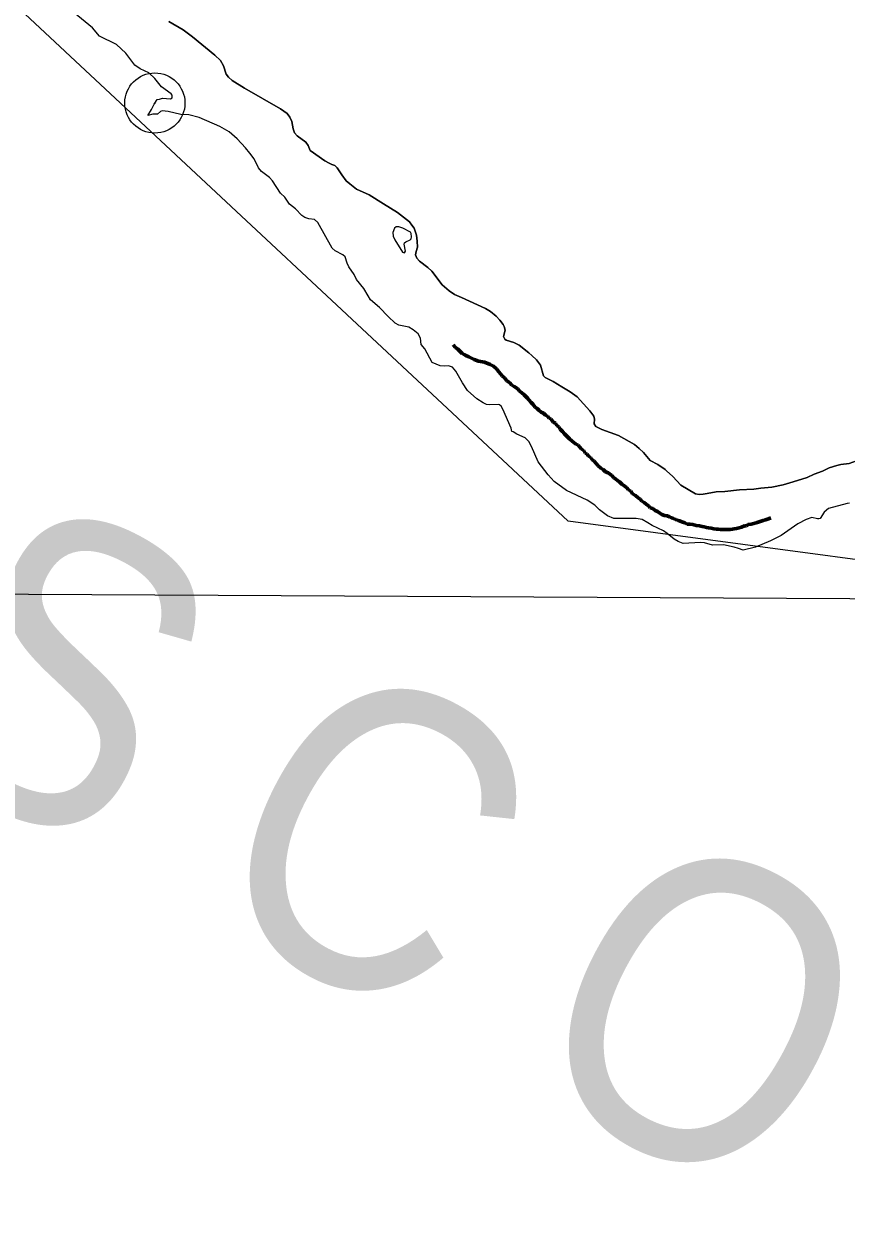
# Model space of a CAD drawing. Extents: x 553962 to 842807, y 8883888 to 9032388.
# Drawn here: x 811225 to 812591, y 9009617 to 9011603 of the extents above; entities that cross this region are included whole.
import ezdxf

# ---------------------------------------------------------------- set-up
doc = ezdxf.new("R2010")
doc.units = 0
doc.header["$LTSCALE"] = 200
doc.header["$PDMODE"] = 32
doc.header["$PDSIZE"] = 100
doc.linetypes.add('LONG_DASH_SHORT_DASH', pattern=[9.9, 6, -1.2, 1.5, -1.2])
for name, color, linetype, lineweight in [('1', 7, 'Continuous', 13), ('23', 7, 'Continuous', 13), ('25', 7, 'Continuous', 13), ('57', 7, 'Continuous', 13), ('7', 7, 'LONG_DASH_SHORT_DASH', 60), ('8', 7, 'Continuous', 13)]:
    doc.layers.add(name, color=color, linetype=linetype, lineweight=lineweight)
doc.layers.add('49', color=7, linetype='Continuous')

msp = doc.modelspace()

# ---------------------------------------------------------------- linework, layer by layer
at = {"layer": '1'}
msp.add_lwpolyline([(799702.2, 9010704.8), (807349.8, 9010675.8), (820047.5, 9010608.4)], dxfattribs=at)
at = {"layer": '23'}
for points in [[(811736.9, 9011369.2), (811732.1, 9011371.2), (811725.1, 9011375.1), (811700.8, 9011392.2), (811697.6, 9011400.4), (811693.6, 9011406.2), (811679.4, 9011416.4), (811674.8, 9011421.4), (811672.5, 9011428.2), (811670, 9011440.6), (811666.7, 9011447.8), (811662.3, 9011453.8), (811651.3, 9011461.8), (811591.6, 9011495.8), (811571.4, 9011508.5), (811564.8, 9011514.1), (811560.9, 9011519.2), (811556.5, 9011533.1), (811551.6, 9011541.8), (811542.2, 9011550.6), (811505.1, 9011581.3), (811489.9, 9011592.9), (811466.1, 9011606.7)], [(811822.4, 9011303.9), (811798.8, 9011318.7), (811777.7, 9011328.3), (811766.4, 9011336.7), (811760.7, 9011341.9), (811753.1, 9011352), (811745.6, 9011363.7), (811741.8, 9011367.1), (811736.9, 9011369.2)], [(811869.7, 9011268.4), (811865.8, 9011273.5), (811845.9, 9011289.1), (811822.4, 9011303.9)], [(811878.3, 9011241.5), (811877.4, 9011251.5), (811873.6, 9011263.4), (811869.7, 9011268.4)], [(811952.1, 9011147.8), (811940.3, 9011153.1), (811931.6, 9011159.1), (811919.9, 9011169.3), (811902.6, 9011191.6), (811896.2, 9011197.7), (811896.2, 9011197.7), (811882.5, 9011208.4), (811877.8, 9011213.6), (811876, 9011219), (811876.7, 9011224.3), (811879.2, 9011231.6), (811878.3, 9011241.5)], [(812015.7, 9011110.1), (812010, 9011117.2), (812000.5, 9011124.8), (811992.2, 9011129.8), (811952.1, 9011147.8)], [(812069, 9011051.4), (812064.1, 9011055.9), (812047.8, 9011068.6), (812038.9, 9011073.2), (812026.2, 9011077), (812023.9, 9011078.8), (812021.7, 9011083), (812024.5, 9011093.7), (812023.1, 9011099.6), (812021.3, 9011103.1), (812015.7, 9011110.1)], [(812119, 9010999.7), (812104.7, 9011008.2), (812090.9, 9011014.9), (812088.6, 9011018.1), (812083.2, 9011035.6), (812076.7, 9011044.4), (812069, 9011051.4)], [(812247.2, 9010897.2), (812239.8, 9010903.7), (812213.1, 9010918.7), (812185.5, 9010928.9), (812175.2, 9010933.9), (812172.4, 9010938), (812173.4, 9010945.7), (812171.8, 9010950.6), (812165.2, 9010959.6), (812144.6, 9010983.1), (812132.9, 9010991.4), (812119, 9010999.7)], [(812715.7, 9010946.2), (812702.1, 9010941.3), (812692, 9010932.1), (812674.5, 9010920), (812653, 9010902.9), (812608.3, 9010876.4), (812596.3, 9010872.1), (812582.2, 9010870.8), (812575.8, 9010868.9)], [(812292.8, 9010860.2), (812290.5, 9010862.3), (812278.3, 9010870.3), (812265.6, 9010877.3), (812254.6, 9010890.7), (812247.2, 9010897.2)], [(812360.1, 9010822.2), (812353.8, 9010821), (812347.1, 9010820.8), (812340.8, 9010822), (812316.7, 9010836.4), (812303.3, 9010850.8), (812292.8, 9010860.2)], [(812575.8, 9010868.9), (812563.1, 9010865.2), (812552.1, 9010859.4), (812538.3, 9010854.6), (812526.4, 9010849.2), (812503.1, 9010841.9)], [(812503.1, 9010841.9), (812486.4, 9010836.6), (812467.8, 9010833.1), (812449.4, 9010831)], [(812449.4, 9010831), (812437.6, 9010829.6), (812414.2, 9010828.7), (812389.7, 9010825.7), (812375.1, 9010825.2), (812360.1, 9010822.2)]]:
    msp.add_lwpolyline(points, dxfattribs=at)
at = {"layer": '25'}
for points in [[(811350.5, 9011582.1), (811339, 9011596), (811302.5, 9011626.1), (811260.7, 9011664.1)], [(811466.1, 9011606.7), (811489.9, 9011592.9), (811505.1, 9011581.3), (811542.2, 9011550.6), (811551.6, 9011541.8), (811556.5, 9011533.1), (811560.9, 9011519.2), (811564.8, 9011514.1), (811571.4, 9011508.5), (811591.6, 9011495.8), (811651.3, 9011461.8), (811662.3, 9011453.8), (811666.7, 9011447.8), (811670, 9011440.6), (811672.5, 9011428.2), (811674.8, 9011421.4), (811679.4, 9011416.4), (811693.6, 9011406.2), (811697.6, 9011400.4), (811700.8, 9011392.2), (811725.1, 9011375.1), (811732.1, 9011371.2), (811736.9, 9011369.2)], [(811450.3, 9011477.8), (811455.5, 9011479.1), (811468.8, 9011478.4), (811471.3, 9011479.8), (811471.7, 9011484.2), (811470, 9011486.7), (811453.7, 9011498.1), (811442.5, 9011512), (811432.4, 9011521.1), (811418.5, 9011528.1), (811409.5, 9011534.2), (811394.6, 9011554.3), (811378.7, 9011568.4), (811350.5, 9011582.1)], [(811442.7, 9011471.2), (811446.7, 9011476.9), (811450.3, 9011477.8)], [(811431, 9011450.5), (811437.2, 9011460.3), (811441.4, 9011469.3), (811442.7, 9011471.2)], [(811600.3, 9011387.7), (811593.2, 9011396.7), (811579.3, 9011411.8), (811566.4, 9011423.2), (811550.4, 9011432.4), (811516.4, 9011447.3), (811498.9, 9011451.3), (811485.6, 9011452.3), (811464.6, 9011457.2), (811454.9, 9011458.2), (811452.3, 9011457.1), (811447, 9011452.4), (811439.2, 9011452.4), (811431, 9011450.5)], [(811797.1, 9011150.8), (811789.9, 9011162.9), (811777.8, 9011177.8), (811773.6, 9011186.1), (811764.9, 9011198.8), (811762.1, 9011205.1), (811759, 9011215.6), (811755.2, 9011219.2), (811742.3, 9011225.8), (811737.1, 9011229.8), (811713.4, 9011272.4), (811707.7, 9011277.4), (811698.4, 9011278.5), (811691.8, 9011280.8), (811687.1, 9011284.4), (811676.6, 9011295.2), (811666.6, 9011303.3), (811658.5, 9011314.8), (811651.3, 9011321.6), (811638.3, 9011341.8), (811633.1, 9011347.2), (811620.1, 9011357.4), (811614.7, 9011363.7), (811607.8, 9011378.3), (811600.3, 9011387.7)], [(811736.9, 9011369.2), (811741.8, 9011367.1), (811745.6, 9011363.7), (811753.1, 9011352), (811760.7, 9011341.9), (811766.4, 9011336.7), (811777.7, 9011328.3), (811798.8, 9011318.7), (811822.4, 9011303.9)], [(811822.4, 9011303.9), (811845.9, 9011289.1), (811865.8, 9011273.5), (811869.7, 9011268.4)], [(811869.7, 9011268.4), (811873.6, 9011263.4), (811877.4, 9011251.5), (811878.3, 9011241.5)], [(811878.3, 9011241.5), (811879.2, 9011231.6), (811876.7, 9011224.3), (811876, 9011219), (811877.8, 9011213.6), (811882.5, 9011208.4), (811896.2, 9011197.7), (811896.2, 9011197.7), (811902.6, 9011191.6), (811919.9, 9011169.3), (811931.6, 9011159.1), (811940.3, 9011153.1), (811952.1, 9011147.8)], [(811903.7, 9011040.2), (811891.3, 9011062.7), (811885.1, 9011070.2), (811884.2, 9011080.5), (811880.1, 9011087.7), (811872.1, 9011094.4), (811864.6, 9011098.7), (811848.2, 9011102.1), (811842, 9011105.5), (811830.1, 9011116.2), (811815.7, 9011131.3), (811801.2, 9011144), (811797.1, 9011150.8)], [(811952.1, 9011147.8), (811992.2, 9011129.8), (812000.5, 9011124.8), (812010, 9011117.2), (812015.7, 9011110.1)], [(812015.7, 9011110.1), (812021.3, 9011103.1), (812023.1, 9011099.6), (812024.5, 9011093.7), (812021.7, 9011083), (812023.9, 9011078.8), (812026.2, 9011077), (812038.9, 9011073.2), (812047.8, 9011068.6), (812064.1, 9011055.9), (812069, 9011051.4)], [(811977.9, 9010979.7), (811962, 9010993.6), (811953.8, 9011006), (811942.9, 9011025.6), (811937.3, 9011032.5), (811930.7, 9011034.3), (811923.2, 9011033.7), (811916.6, 9011034.3), (811903.7, 9011040.2)], [(812069, 9011051.4), (812076.7, 9011044.4), (812083.2, 9011035.6), (812088.6, 9011018.1), (812090.9, 9011014.9), (812104.7, 9011008.2), (812119, 9010999.7)], [(812119, 9010999.7), (812132.9, 9010991.4), (812144.6, 9010983.1), (812165.2, 9010959.6), (812171.8, 9010950.6), (812173.4, 9010945.7), (812172.4, 9010938), (812175.2, 9010933.9), (812185.5, 9010928.9), (812213.1, 9010918.7), (812239.8, 9010903.7), (812247.2, 9010897.2)], [(812021.1, 9010962.7), (812018, 9010967.6), (812015.5, 9010969.6), (812013.6, 9010970.1), (811999.5, 9010969.5), (811993.6, 9010970.4), (811988.4, 9010972.9), (811977.9, 9010979.7)], [(812161.2, 9010811.2), (812126.6, 9010827.5), (812106.4, 9010842.2), (812095.9, 9010853.4), (812079.4, 9010874.8), (812068.7, 9010900.2), (812064, 9010908.5), (812058.1, 9010914.7), (812044.1, 9010921), (812037.9, 9010924.9), (812035.7, 9010925.3), (812034.8, 9010931.1), (812021.1, 9010962.7)], [(812575.8, 9010868.9), (812582.2, 9010870.8), (812596.3, 9010872.1), (812608.3, 9010876.4), (812653, 9010902.9), (812674.5, 9010920), (812692, 9010932.1), (812702.1, 9010941.3), (812715.7, 9010946.2), (812730.7, 9010946.2), (812770.6, 9010946.2), (812800.5, 9010951.2), (812833.9, 9010956.8)], [(812247.2, 9010897.2), (812254.6, 9010890.7), (812265.6, 9010877.3), (812278.3, 9010870.3), (812290.5, 9010862.3), (812292.8, 9010860.2)], [(812292.8, 9010860.2), (812303.3, 9010850.8), (812316.7, 9010836.4), (812340.8, 9010822), (812347.1, 9010820.8), (812353.8, 9010821), (812360.1, 9010822.2)], [(812503.1, 9010841.9), (812526.4, 9010849.2), (812538.3, 9010854.6), (812552.1, 9010859.4), (812563.1, 9010865.2), (812575.8, 9010868.9)], [(812449.4, 9010831), (812467.8, 9010833.1), (812486.4, 9010836.6), (812503.1, 9010841.9)], [(812360.1, 9010822.2), (812375.1, 9010825.2), (812389.7, 9010825.7), (812414.2, 9010828.7), (812437.6, 9010829.6), (812449.4, 9010831)], [(812261.9, 9010773.4), (812252.2, 9010779.1), (812242.2, 9010780.7), (812205.5, 9010781), (812194.6, 9010785), (812181.2, 9010795), (812173.5, 9010803.1), (812161.2, 9010811.2)], [(812596.8, 9010806.2), (812592.8, 9010805.7), (812562, 9010797.5), (812554.5, 9010791.4), (812548.1, 9010780.8), (812546.1, 9010780.5)], [(812546.1, 9010780.5), (812543.7, 9010780.1), (812534.4, 9010782.2), (812524.9, 9010779.1), (812511, 9010772.1), (812483.1, 9010752.4), (812465.7, 9010743.5), (812440.8, 9010733.2), (812420.1, 9010728.1), (812412.6, 9010730.8)], [(812412.6, 9010730.8), (812405, 9010733.4), (812387.7, 9010736.8), (812369.3, 9010736.7), (812356, 9010740.1), (812349.1, 9010740.8), (812320.3, 9010739.1), (812312.1, 9010742.5), (812305.3, 9010746.5), (812293.7, 9010756.1), (812287.6, 9010760.2), (812269.1, 9010769.3), (812261.9, 9010773.4)]]:
    msp.add_lwpolyline(points, dxfattribs=at)
msp.add_lwpolyline([(811866.7, 9011243.8), (811868.3, 9011245.4), (811869.2, 9011249.1), (811868.6, 9011254.5), (811867.5, 9011256.5), (811854.6, 9011263.2), (811848, 9011265.3), (811843.8, 9011265.4), (811841, 9011263.4), (811838.1, 9011256.2), (811838.8, 9011249.7), (811841.4, 9011243.8), (811854.1, 9011223.6), (811857.2, 9011222.5), (811859, 9011224.9), (811857, 9011236.9), (811857.4, 9011238.9), (811859.7, 9011240.8)], close=True, dxfattribs=at)
msp.add_point((811442.7, 9011471.2), dxfattribs=at)
at = {"layer": '57'}
for points in [[(811466.1, 9011606.7), (811489.9, 9011592.9), (811505.1, 9011581.3), (811542.2, 9011550.6), (811551.6, 9011541.8), (811556.5, 9011533.1), (811560.9, 9011519.2), (811564.8, 9011514.1), (811571.4, 9011508.5), (811591.6, 9011495.8), (811651.3, 9011461.8), (811662.3, 9011453.8), (811666.7, 9011447.8), (811670, 9011440.6), (811672.5, 9011428.2), (811674.8, 9011421.4), (811679.4, 9011416.4), (811693.6, 9011406.2), (811697.6, 9011400.4), (811700.8, 9011392.2), (811725.1, 9011375.1), (811732.1, 9011371.2), (811736.9, 9011369.2)], [(811736.9, 9011369.2), (811741.8, 9011367.1), (811745.6, 9011363.7), (811753.1, 9011352), (811760.7, 9011341.9), (811766.4, 9011336.7), (811777.7, 9011328.3), (811798.8, 9011318.7), (811822.4, 9011303.9)], [(811822.4, 9011303.9), (811845.9, 9011289.1), (811865.8, 9011273.5), (811869.7, 9011268.4)], [(811869.7, 9011268.4), (811873.6, 9011263.4), (811877.4, 9011251.5), (811878.3, 9011241.5)], [(811878.3, 9011241.5), (811879.2, 9011231.6), (811876.7, 9011224.3), (811876, 9011219), (811877.8, 9011213.6), (811882.5, 9011208.4), (811896.2, 9011197.7), (811896.2, 9011197.7), (811902.6, 9011191.6), (811919.9, 9011169.3), (811931.6, 9011159.1), (811940.3, 9011153.1), (811952.1, 9011147.8)], [(811952.1, 9011147.8), (811992.2, 9011129.8), (812000.5, 9011124.8), (812010, 9011117.2), (812015.7, 9011110.1)], [(812015.7, 9011110.1), (812021.3, 9011103.1), (812023.1, 9011099.6), (812024.5, 9011093.7), (812021.7, 9011083), (812023.9, 9011078.8), (812026.2, 9011077), (812038.9, 9011073.2), (812047.8, 9011068.6), (812064.1, 9011055.9), (812069, 9011051.4)], [(812069, 9011051.4), (812076.7, 9011044.4), (812083.2, 9011035.6), (812088.6, 9011018.1), (812090.9, 9011014.9), (812104.7, 9011008.2), (812119, 9010999.7)], [(812119, 9010999.7), (812132.9, 9010991.4), (812144.6, 9010983.1), (812165.2, 9010959.6), (812171.8, 9010950.6), (812173.4, 9010945.7), (812172.4, 9010938), (812175.2, 9010933.9), (812185.5, 9010928.9), (812213.1, 9010918.7), (812239.8, 9010903.7), (812247.2, 9010897.2)], [(812575.8, 9010868.9), (812582.2, 9010870.8), (812596.3, 9010872.1), (812608.3, 9010876.4), (812653, 9010902.9), (812674.5, 9010920), (812692, 9010932.1), (812702.1, 9010941.3), (812715.7, 9010946.2), (812730.7, 9010946.2), (812770.6, 9010946.2), (812800.5, 9010951.2), (812833.9, 9010956.8)], [(812247.2, 9010897.2), (812254.6, 9010890.7), (812265.6, 9010877.3), (812278.3, 9010870.3), (812290.5, 9010862.3), (812292.8, 9010860.2)], [(812292.8, 9010860.2), (812303.3, 9010850.8), (812316.7, 9010836.4), (812340.8, 9010822), (812347.1, 9010820.8), (812353.8, 9010821), (812360.1, 9010822.2)], [(812503.1, 9010841.9), (812526.4, 9010849.2), (812538.3, 9010854.6), (812552.1, 9010859.4), (812563.1, 9010865.2), (812575.8, 9010868.9)], [(812449.4, 9010831), (812467.8, 9010833.1), (812486.4, 9010836.6), (812503.1, 9010841.9)], [(812360.1, 9010822.2), (812375.1, 9010825.2), (812389.7, 9010825.7), (812414.2, 9010828.7), (812437.6, 9010829.6), (812449.4, 9010831)]]:
    msp.add_lwpolyline(points, dxfattribs=at)
at = {"layer": '7'}
for points in [[(812056.1, 9010986.2), (812052, 9010990.3), (812048.5, 9010992.6), (812045.7, 9010996.2), (812039.5, 9011000.3), (812035.7, 9011002.6), (812031.7, 9011006.9), (812027.6, 9011009.7), (812023.5, 9011014.8), (812019.9, 9011017.9), (812014.3, 9011024.3), (812010.3, 9011029.4), (812005.2, 9011034), (811999.8, 9011036.6), (811990.4, 9011040.4), (811980.5, 9011042.2), (811973.4, 9011045.2), (811968.5, 9011047.3), (811964.2, 9011049.3), (811959.4, 9011051.4), (811956.8, 9011053.4), (811953.5, 9011055), (811950, 9011058.3), (811946.1, 9011062.1), (811942.1, 9011064.7), (811938.3, 9011069.2)], [(812178.8, 9010868.9), (812176.2, 9010871.4), (812171.9, 9010876.8), (812168.6, 9010879.1), (812166.8, 9010882.4), (812163.2, 9010884.2), (812161.2, 9010887.5), (812157.4, 9010889.6), (812155.4, 9010893.7), (812151.8, 9010896.2), (812146.2, 9010902.4), (812141.4, 9010904.7), (812136.3, 9010909.5), (812131.7, 9010913.3), (812126.3, 9010918.5), (812123.3, 9010921.3), (812119.7, 9010925.6), (812116.2, 9010929.5), (812113.9, 9010933.3), (812110.3, 9010935.3), (812108.3, 9010939.2), (812104.7, 9010941), (812101.1, 9010945.8), (812097.6, 9010947.6), (812095.3, 9010950.7), (812091.7, 9010952.5), (812088.2, 9010955.8), (812084.6, 9010957.6), (812080.5, 9010960.9), (812078.2, 9010962.9), (812074.4, 9010966), (812070.6, 9010970.6), (812068.1, 9010973.4), (812064.2, 9010978), (812061.9, 9010980.6), (812058.4, 9010983.9), (812056.1, 9010986.2)], [(812425.9, 9010768.7), (812422.1, 9010768.4), (812417.2, 9010766.4), (812413.4, 9010765.1), (812409.1, 9010764.3), (812405, 9010763.6), (812402.2, 9010763.1), (812398.7, 9010762.5), (812392.8, 9010762.5), (812389, 9010762.5), (812384.9, 9010762.5), (812382.6, 9010762.5), (812378.8, 9010762.8), (812376, 9010763.1), (812371.2, 9010763.8), (812366.8, 9010764.6), (812362.8, 9010765.3), (812359, 9010766.1), (812355.1, 9010766.9), (812351.8, 9010767.7), (812347.8, 9010768.4), (812341.9, 9010769.2), (812336.6, 9010770.7), (812331.7, 9010771.5), (812327.2, 9010771.5), (812323.1, 9010773.5), (812318.2, 9010775.3), (812314.2, 9010776.8), (812312.1, 9010777.4), (812309.1, 9010778.9), (812307.1, 9010779.4), (812303.2, 9010781.2), (812300.9, 9010781.7), (812297.6, 9010783.8), (812293.8, 9010785.5), (812289.5, 9010785.8), (812284.9, 9010787.6), (812281.8, 9010789.4), (812278, 9010792.4), (812274, 9010794), (812269.9, 9010797.3), (812265.6, 9010798.8), (812262.8, 9010801.9), (812259, 9010804.5), (812255.4, 9010807.5), (812251.6, 9010809.6), (812249, 9010812.9), (812245.7, 9010814.9), (812241.1, 9010819), (812236, 9010821.8), (812233.5, 9010826.4), (812229.7, 9010828.7), (812226.4, 9010832.3), (812221.8, 9010835.9), (812218.5, 9010837.9), (812214.4, 9010841.8), (812211.9, 9010843.3), (812207.8, 9010846.6), (812205.5, 9010848.2), (812201.7, 9010852), (812195.8, 9010856.9), (812191.5, 9010858.1), (812187.4, 9010862.2), (812183.4, 9010864.3), (812178.8, 9010868.9)], [(812466.2, 9010781.7), (812466.1, 9010781.7), (812462, 9010780.2), (812457.4, 9010778.6), (812453.1, 9010777.4), (812443.4, 9010774.3), (812438.1, 9010772.5), (812433.5, 9010771.2), (812428.7, 9010770.7), (812425.9, 9010768.7)]]:
    msp.add_lwpolyline(points, dxfattribs=at)
at = {"layer": '8'}
msp.add_lwpolyline([(813848.1, 9008891), (813008.2, 9010659.1), (812129.3, 9010776.6), (811202, 9011643.1), (810108.4, 9011765.7), (809743.9, 9012394), (807863, 9013365.6), (806375.7, 9013549.4)], dxfattribs=at)

# ---------------------------------------------------------------- texts
at = {"layer": '49', "width": 0.9}
msp.add_text('R I O   S Ã O   F R A N C I S C O', height=500, rotation=332.036, dxfattribs=at).set_placement((804589.4, 9013802.5))

doc.saveas('drawing.dxf')
